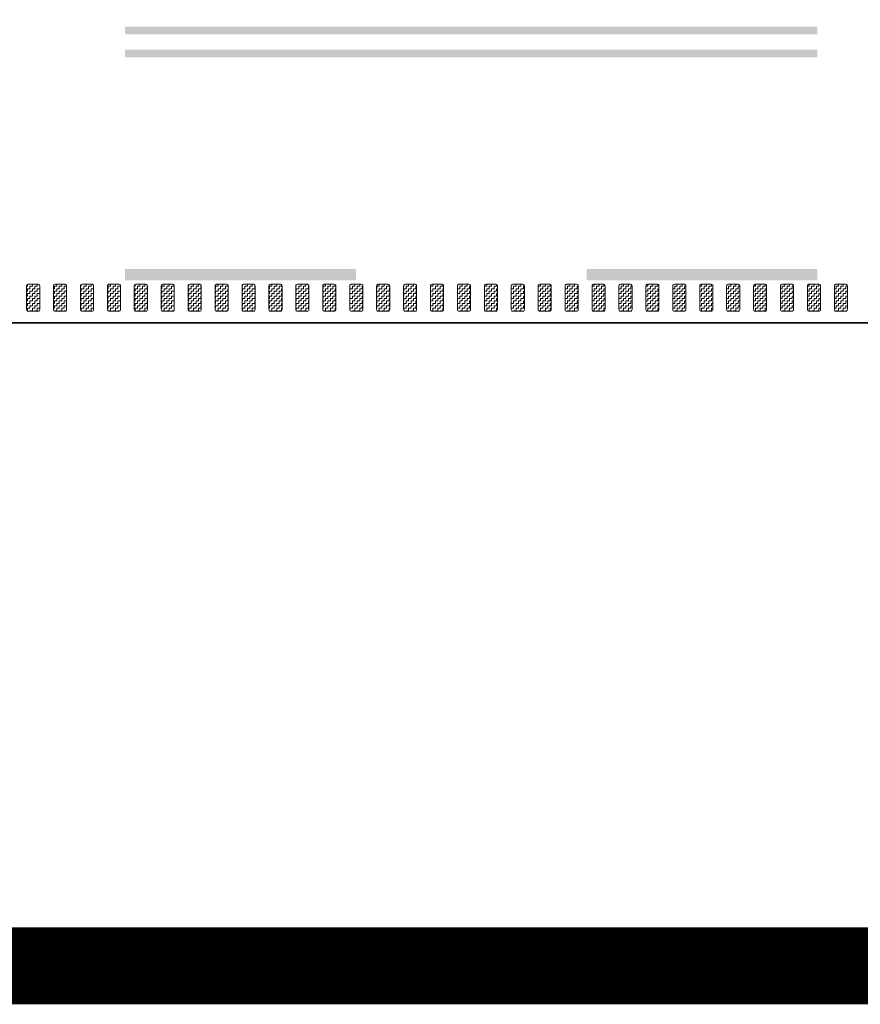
# Model space of a CAD drawing. Header units: metres. Extents: x -699 to 2316, y -1199 to 781.
# Tile 370 of 593: x 794 to 805, y -299 to -286. Entities that reach past the tile are written whole.
import ezdxf

# ---------------------------------------------------------------- set-up
doc = ezdxf.new("R2010")
doc.units = ezdxf.units.M
doc.linetypes.add('VW-3-3_STREEP', pattern=[6, 3, -3])
doc.linetypes.add('VW-9-3_STREEP', pattern=[12, 9, -3])
for name, color, linetype, lineweight in [('N-WA-VW-MARKERING_DYNAMISCH-G', 7, 'Continuous', 35), ('N-WE-VH-KANTVERHARDING-G', 210, 'Continuous', 35), ('N-WE-VW-MARKERING_LANGS_STREEP_33-G', 7, 'VW-3-3_STREEP', 13), ('N-WE-VW-MARKERING_LANGS_STREEP_93-G', 7, 'VW-9-3_STREEP', 13)]:
    doc.layers.add(name, color=color, linetype=linetype, lineweight=lineweight)
doc.layers.add('X-XX-AL-TEKENBLAD_VIEWPORT-G', color=7, linetype='Continuous', lineweight=18, plot=False)
pattern_1 = [(180, (0, 0), (-0.03175, -0.03175), [0.03175, -0.03175]), (270, (-0.03175, 0), (0.03175, -0.03175), [0.03175, -0.03175])]

msp = doc.modelspace()

# ---------------------------------------------------------------- hatches: boundary and pattern name
at = {"layer": 'N-WA-VW-MARKERING_DYNAMISCH-G', "lineweight": 9}
h = msp.add_hatch(dxfattribs=at)
h.set_pattern_fill('ZIGZAG', color=8, scale=0.01, angle=180, style=0)
h.set_pattern_definition(pattern_1)
edge = h.paths.add_edge_path()
edge.add_line((794.5517, -289.3115), (794.6817, -289.3115))
edge.add_arc((794.6817, -289.3315), 0.02, 0, 90, ccw=False)
edge.add_line((794.7017, -289.3315), (794.7017, -289.6415))
edge.add_arc((794.6817, -289.6415), 0.02, 270, 360, ccw=False)
edge.add_line((794.6817, -289.6615), (794.5517, -289.6615))
edge.add_arc((794.5517, -289.6415), 0.02, 180, 270, ccw=False)
edge.add_line((794.5317, -289.6415), (794.5317, -289.3315))
edge.add_arc((794.5517, -289.3315), 0.02, 90, 180, ccw=False)
h = msp.add_hatch(dxfattribs=at)
h.set_pattern_fill('ZIGZAG', color=8, scale=0.01, angle=180, style=0)
h.set_pattern_definition(pattern_1)
edge = h.paths.add_edge_path()
edge.add_line((794.9017, -289.3115), (795.0317, -289.3115))
edge.add_arc((795.0317, -289.3315), 0.02, 0, 90, ccw=False)
edge.add_line((795.0517, -289.3315), (795.0517, -289.6415))
edge.add_arc((795.0317, -289.6415), 0.02, 270, 360, ccw=False)
edge.add_line((795.0317, -289.6615), (794.9017, -289.6615))
edge.add_arc((794.9017, -289.6415), 0.02, 180, 270, ccw=False)
edge.add_line((794.8817, -289.6415), (794.8817, -289.3315))
edge.add_arc((794.9017, -289.3315), 0.02, 90, 180, ccw=False)
h = msp.add_hatch(dxfattribs=at)
h.set_pattern_fill('ZIGZAG', color=8, scale=0.01, angle=180, style=0)
h.set_pattern_definition(pattern_1)
edge = h.paths.add_edge_path()
edge.add_line((795.2517, -289.3115), (795.3817, -289.3115))
edge.add_arc((795.3817, -289.3315), 0.02, 0, 90, ccw=False)
edge.add_line((795.4017, -289.3315), (795.4017, -289.6415))
edge.add_arc((795.3817, -289.6415), 0.02, 270, 360, ccw=False)
edge.add_line((795.3817, -289.6615), (795.2517, -289.6615))
edge.add_arc((795.2517, -289.6415), 0.02, 180, 270, ccw=False)
edge.add_line((795.2317, -289.6415), (795.2317, -289.3315))
edge.add_arc((795.2517, -289.3315), 0.02, 90, 180, ccw=False)
h = msp.add_hatch(dxfattribs=at)
h.set_pattern_fill('ZIGZAG', color=8, scale=0.01, angle=180, style=0)
h.set_pattern_definition(pattern_1)
edge = h.paths.add_edge_path()
edge.add_line((795.6017, -289.3115), (795.7317, -289.3115))
edge.add_arc((795.7317, -289.3315), 0.02, 0, 90, ccw=False)
edge.add_line((795.7517, -289.3315), (795.7517, -289.6415))
edge.add_arc((795.7317, -289.6415), 0.02, 270, 360, ccw=False)
edge.add_line((795.7317, -289.6615), (795.6017, -289.6615))
edge.add_arc((795.6017, -289.6415), 0.02, 180, 270, ccw=False)
edge.add_line((795.5817, -289.6415), (795.5817, -289.3315))
edge.add_arc((795.6017, -289.3315), 0.02, 90, 180, ccw=False)
h = msp.add_hatch(dxfattribs=at)
h.set_pattern_fill('ZIGZAG', color=8, scale=0.01, angle=180, style=0)
h.set_pattern_definition(pattern_1)
edge = h.paths.add_edge_path()
edge.add_line((795.9517, -289.3115), (796.0817, -289.3115))
edge.add_arc((796.0817, -289.3315), 0.02, 0, 90, ccw=False)
edge.add_line((796.1017, -289.3315), (796.1017, -289.6415))
edge.add_arc((796.0817, -289.6415), 0.02, 270, 360, ccw=False)
edge.add_line((796.0817, -289.6615), (795.9517, -289.6615))
edge.add_arc((795.9517, -289.6415), 0.02, 180, 270, ccw=False)
edge.add_line((795.9317, -289.6415), (795.9317, -289.3315))
edge.add_arc((795.9517, -289.3315), 0.02, 90, 180, ccw=False)
h = msp.add_hatch(dxfattribs=at)
h.set_pattern_fill('ZIGZAG', color=8, scale=0.01, angle=180, style=0)
h.set_pattern_definition(pattern_1)
edge = h.paths.add_edge_path()
edge.add_line((796.3017, -289.3115), (796.4317, -289.3115))
edge.add_arc((796.4317, -289.3315), 0.02, 0, 90, ccw=False)
edge.add_line((796.4517, -289.3315), (796.4517, -289.6415))
edge.add_arc((796.4317, -289.6415), 0.02, 270, 360, ccw=False)
edge.add_line((796.4317, -289.6615), (796.3017, -289.6615))
edge.add_arc((796.3017, -289.6415), 0.02, 180, 270, ccw=False)
edge.add_line((796.2817, -289.6415), (796.2817, -289.3315))
edge.add_arc((796.3017, -289.3315), 0.02, 90, 180, ccw=False)
h = msp.add_hatch(dxfattribs=at)
h.set_pattern_fill('ZIGZAG', color=8, scale=0.01, angle=180, style=0)
h.set_pattern_definition(pattern_1)
edge = h.paths.add_edge_path()
edge.add_line((796.6517, -289.3115), (796.7817, -289.3115))
edge.add_arc((796.7817, -289.3315), 0.02, 0, 90, ccw=False)
edge.add_line((796.8017, -289.3315), (796.8017, -289.6415))
edge.add_arc((796.7817, -289.6415), 0.02, 270, 360, ccw=False)
edge.add_line((796.7817, -289.6615), (796.6517, -289.6615))
edge.add_arc((796.6517, -289.6415), 0.02, 180, 270, ccw=False)
edge.add_line((796.6317, -289.6415), (796.6317, -289.3315))
edge.add_arc((796.6517, -289.3315), 0.02, 90, 180, ccw=False)
h = msp.add_hatch(dxfattribs=at)
h.set_pattern_fill('ZIGZAG', color=8, scale=0.01, angle=180, style=0)
h.set_pattern_definition(pattern_1)
edge = h.paths.add_edge_path()
edge.add_line((797.0017, -289.3115), (797.1317, -289.3115))
edge.add_arc((797.1317, -289.3315), 0.02, 0, 90, ccw=False)
edge.add_line((797.1517, -289.3315), (797.1517, -289.6415))
edge.add_arc((797.1317, -289.6415), 0.02, 270, 360, ccw=False)
edge.add_line((797.1317, -289.6615), (797.0017, -289.6615))
edge.add_arc((797.0017, -289.6415), 0.02, 180, 270, ccw=False)
edge.add_line((796.9817, -289.6415), (796.9817, -289.3315))
edge.add_arc((797.0017, -289.3315), 0.02, 90, 180, ccw=False)
h = msp.add_hatch(dxfattribs=at)
h.set_pattern_fill('ZIGZAG', color=8, scale=0.01, angle=180, style=0)
h.set_pattern_definition(pattern_1)
edge = h.paths.add_edge_path()
edge.add_line((797.3517, -289.3115), (797.4817, -289.3115))
edge.add_arc((797.4817, -289.3315), 0.02, 0, 90, ccw=False)
edge.add_line((797.5017, -289.3315), (797.5017, -289.6415))
edge.add_arc((797.4817, -289.6415), 0.02, 270, 360, ccw=False)
edge.add_line((797.4817, -289.6615), (797.3517, -289.6615))
edge.add_arc((797.3517, -289.6415), 0.02, 180, 270, ccw=False)
edge.add_line((797.3317, -289.6415), (797.3317, -289.3315))
edge.add_arc((797.3517, -289.3315), 0.02, 90, 180, ccw=False)
h = msp.add_hatch(dxfattribs=at)
h.set_pattern_fill('ZIGZAG', color=8, scale=0.01, angle=180, style=0)
h.set_pattern_definition(pattern_1)
edge = h.paths.add_edge_path()
edge.add_line((797.7017, -289.3115), (797.8317, -289.3115))
edge.add_arc((797.8317, -289.3315), 0.02, 0, 90, ccw=False)
edge.add_line((797.8517, -289.3315), (797.8517, -289.6415))
edge.add_arc((797.8317, -289.6415), 0.02, 270, 360, ccw=False)
edge.add_line((797.8317, -289.6615), (797.7017, -289.6615))
edge.add_arc((797.7017, -289.6415), 0.02, 180, 270, ccw=False)
edge.add_line((797.6817, -289.6415), (797.6817, -289.3315))
edge.add_arc((797.7017, -289.3315), 0.02, 90, 180, ccw=False)
h = msp.add_hatch(dxfattribs=at)
h.set_pattern_fill('ZIGZAG', color=8, scale=0.01, angle=180, style=0)
h.set_pattern_definition(pattern_1)
edge = h.paths.add_edge_path()
edge.add_line((798.0517, -289.3115), (798.1817, -289.3115))
edge.add_arc((798.1817, -289.3315), 0.02, 0, 90, ccw=False)
edge.add_line((798.2017, -289.3315), (798.2017, -289.6415))
edge.add_arc((798.1817, -289.6415), 0.02, 270, 360, ccw=False)
edge.add_line((798.1817, -289.6615), (798.0517, -289.6615))
edge.add_arc((798.0517, -289.6415), 0.02, 180, 270, ccw=False)
edge.add_line((798.0317, -289.6415), (798.0317, -289.3315))
edge.add_arc((798.0517, -289.3315), 0.02, 90, 180, ccw=False)
h = msp.add_hatch(dxfattribs=at)
h.set_pattern_fill('ZIGZAG', color=8, scale=0.01, angle=180, style=0)
h.set_pattern_definition(pattern_1)
edge = h.paths.add_edge_path()
edge.add_line((798.4017, -289.3115), (798.5317, -289.3115))
edge.add_arc((798.5317, -289.3315), 0.02, 0, 90, ccw=False)
edge.add_line((798.5517, -289.3315), (798.5517, -289.6415))
edge.add_arc((798.5317, -289.6415), 0.02, 270, 360, ccw=False)
edge.add_line((798.5317, -289.6615), (798.4017, -289.6615))
edge.add_arc((798.4017, -289.6415), 0.02, 180, 270, ccw=False)
edge.add_line((798.3817, -289.6415), (798.3817, -289.3315))
edge.add_arc((798.4017, -289.3315), 0.02, 90, 180, ccw=False)
h = msp.add_hatch(dxfattribs=at)
h.set_pattern_fill('ZIGZAG', color=8, scale=0.01, angle=180, style=0)
h.set_pattern_definition(pattern_1)
edge = h.paths.add_edge_path()
edge.add_line((798.7517, -289.3115), (798.8817, -289.3115))
edge.add_arc((798.8817, -289.3315), 0.02, 0, 90, ccw=False)
edge.add_line((798.9017, -289.3315), (798.9017, -289.6415))
edge.add_arc((798.8817, -289.6415), 0.02, 270, 360, ccw=False)
edge.add_line((798.8817, -289.6615), (798.7517, -289.6615))
edge.add_arc((798.7517, -289.6415), 0.02, 180, 270, ccw=False)
edge.add_line((798.7317, -289.6415), (798.7317, -289.3315))
edge.add_arc((798.7517, -289.3315), 0.02, 90, 180, ccw=False)
h = msp.add_hatch(dxfattribs=at)
h.set_pattern_fill('ZIGZAG', color=8, scale=0.01, angle=180, style=0)
h.set_pattern_definition(pattern_1)
edge = h.paths.add_edge_path()
edge.add_line((799.1017, -289.3115), (799.2317, -289.3115))
edge.add_arc((799.2317, -289.3315), 0.02, 0, 90, ccw=False)
edge.add_line((799.2517, -289.3315), (799.2517, -289.6415))
edge.add_arc((799.2317, -289.6415), 0.02, 270, 360, ccw=False)
edge.add_line((799.2317, -289.6615), (799.1017, -289.6615))
edge.add_arc((799.1017, -289.6415), 0.02, 180, 270, ccw=False)
edge.add_line((799.0817, -289.6415), (799.0817, -289.3315))
edge.add_arc((799.1017, -289.3315), 0.02, 90, 180, ccw=False)
h = msp.add_hatch(dxfattribs=at)
h.set_pattern_fill('ZIGZAG', color=8, scale=0.01, angle=180, style=0)
h.set_pattern_definition(pattern_1)
edge = h.paths.add_edge_path()
edge.add_line((799.4517, -289.3115), (799.5817, -289.3115))
edge.add_arc((799.5817, -289.3315), 0.02, 0, 90, ccw=False)
edge.add_line((799.6017, -289.3315), (799.6017, -289.6415))
edge.add_arc((799.5817, -289.6415), 0.02, 270, 360, ccw=False)
edge.add_line((799.5817, -289.6615), (799.4517, -289.6615))
edge.add_arc((799.4517, -289.6415), 0.02, 180, 270, ccw=False)
edge.add_line((799.4317, -289.6415), (799.4317, -289.3315))
edge.add_arc((799.4517, -289.3315), 0.02, 90, 180, ccw=False)
h = msp.add_hatch(dxfattribs=at)
h.set_pattern_fill('ZIGZAG', color=8, scale=0.01, angle=180, style=0)
h.set_pattern_definition(pattern_1)
edge = h.paths.add_edge_path()
edge.add_line((799.8017, -289.3115), (799.9317, -289.3115))
edge.add_arc((799.9317, -289.3315), 0.02, 0, 90, ccw=False)
edge.add_line((799.9517, -289.3315), (799.9517, -289.6415))
edge.add_arc((799.9317, -289.6415), 0.02, 270, 360, ccw=False)
edge.add_line((799.9317, -289.6615), (799.8017, -289.6615))
edge.add_arc((799.8017, -289.6415), 0.02, 180, 270, ccw=False)
edge.add_line((799.7817, -289.6415), (799.7817, -289.3315))
edge.add_arc((799.8017, -289.3315), 0.02, 90, 180, ccw=False)
h = msp.add_hatch(dxfattribs=at)
h.set_pattern_fill('ZIGZAG', color=8, scale=0.01, angle=180, style=0)
h.set_pattern_definition(pattern_1)
edge = h.paths.add_edge_path()
edge.add_line((800.1517, -289.3115), (800.2817, -289.3115))
edge.add_arc((800.2817, -289.3315), 0.02, 0, 90, ccw=False)
edge.add_line((800.3017, -289.3315), (800.3017, -289.6415))
edge.add_arc((800.2817, -289.6415), 0.02, 270, 360, ccw=False)
edge.add_line((800.2817, -289.6615), (800.1517, -289.6615))
edge.add_arc((800.1517, -289.6415), 0.02, 180, 270, ccw=False)
edge.add_line((800.1317, -289.6415), (800.1317, -289.3315))
edge.add_arc((800.1517, -289.3315), 0.02, 90, 180, ccw=False)
h = msp.add_hatch(dxfattribs=at)
h.set_pattern_fill('ZIGZAG', color=8, scale=0.01, angle=180, style=0)
h.set_pattern_definition(pattern_1)
edge = h.paths.add_edge_path()
edge.add_line((800.5017, -289.3115), (800.6317, -289.3115))
edge.add_arc((800.6317, -289.3315), 0.02, 0, 90, ccw=False)
edge.add_line((800.6517, -289.3315), (800.6517, -289.6415))
edge.add_arc((800.6317, -289.6415), 0.02, 270, 360, ccw=False)
edge.add_line((800.6317, -289.6615), (800.5017, -289.6615))
edge.add_arc((800.5017, -289.6415), 0.02, 180, 270, ccw=False)
edge.add_line((800.4817, -289.6415), (800.4817, -289.3315))
edge.add_arc((800.5017, -289.3315), 0.02, 90, 180, ccw=False)
h = msp.add_hatch(dxfattribs=at)
h.set_pattern_fill('ZIGZAG', color=8, scale=0.01, angle=180, style=0)
h.set_pattern_definition(pattern_1)
edge = h.paths.add_edge_path()
edge.add_line((800.8517, -289.3115), (800.9817, -289.3115))
edge.add_arc((800.9817, -289.3315), 0.02, 0, 90, ccw=False)
edge.add_line((801.0017, -289.3315), (801.0017, -289.6415))
edge.add_arc((800.9817, -289.6415), 0.02, 270, 360, ccw=False)
edge.add_line((800.9817, -289.6615), (800.8517, -289.6615))
edge.add_arc((800.8517, -289.6415), 0.02, 180, 270, ccw=False)
edge.add_line((800.8317, -289.6415), (800.8317, -289.3315))
edge.add_arc((800.8517, -289.3315), 0.02, 90, 180, ccw=False)
h = msp.add_hatch(dxfattribs=at)
h.set_pattern_fill('ZIGZAG', color=8, scale=0.01, angle=180, style=0)
h.set_pattern_definition(pattern_1)
edge = h.paths.add_edge_path()
edge.add_line((801.2017, -289.3115), (801.3317, -289.3115))
edge.add_arc((801.3317, -289.3315), 0.02, 0, 90, ccw=False)
edge.add_line((801.3517, -289.3315), (801.3517, -289.6415))
edge.add_arc((801.3317, -289.6415), 0.02, 270, 360, ccw=False)
edge.add_line((801.3317, -289.6615), (801.2017, -289.6615))
edge.add_arc((801.2017, -289.6415), 0.02, 180, 270, ccw=False)
edge.add_line((801.1817, -289.6415), (801.1817, -289.3315))
edge.add_arc((801.2017, -289.3315), 0.02, 90, 180, ccw=False)
h = msp.add_hatch(dxfattribs=at)
h.set_pattern_fill('ZIGZAG', color=8, scale=0.01, angle=180, style=0)
h.set_pattern_definition(pattern_1)
edge = h.paths.add_edge_path()
edge.add_line((801.5517, -289.3115), (801.6817, -289.3115))
edge.add_arc((801.6817, -289.3315), 0.02, 0, 90, ccw=False)
edge.add_line((801.7017, -289.3315), (801.7017, -289.6415))
edge.add_arc((801.6817, -289.6415), 0.02, 270, 360, ccw=False)
edge.add_line((801.6817, -289.6615), (801.5517, -289.6615))
edge.add_arc((801.5517, -289.6415), 0.02, 180, 270, ccw=False)
edge.add_line((801.5317, -289.6415), (801.5317, -289.3315))
edge.add_arc((801.5517, -289.3315), 0.02, 90, 180, ccw=False)
h = msp.add_hatch(dxfattribs=at)
h.set_pattern_fill('ZIGZAG', color=8, scale=0.01, angle=180, style=0)
h.set_pattern_definition(pattern_1)
edge = h.paths.add_edge_path()
edge.add_line((801.9017, -289.3115), (802.0317, -289.3115))
edge.add_arc((802.0317, -289.3315), 0.02, 0, 90, ccw=False)
edge.add_line((802.0517, -289.3315), (802.0517, -289.6415))
edge.add_arc((802.0317, -289.6415), 0.02, 270, 360, ccw=False)
edge.add_line((802.0317, -289.6615), (801.9017, -289.6615))
edge.add_arc((801.9017, -289.6415), 0.02, 180, 270, ccw=False)
edge.add_line((801.8817, -289.6415), (801.8817, -289.3315))
edge.add_arc((801.9017, -289.3315), 0.02, 90, 180, ccw=False)
h = msp.add_hatch(dxfattribs=at)
h.set_pattern_fill('ZIGZAG', color=8, scale=0.01, angle=180, style=0)
h.set_pattern_definition(pattern_1)
edge = h.paths.add_edge_path()
edge.add_line((802.2517, -289.3115), (802.3817, -289.3115))
edge.add_arc((802.3817, -289.3315), 0.02, 0, 90, ccw=False)
edge.add_line((802.4017, -289.3315), (802.4017, -289.6415))
edge.add_arc((802.3817, -289.6415), 0.02, 270, 360, ccw=False)
edge.add_line((802.3817, -289.6615), (802.2517, -289.6615))
edge.add_arc((802.2517, -289.6415), 0.02, 180, 270, ccw=False)
edge.add_line((802.2317, -289.6415), (802.2317, -289.3315))
edge.add_arc((802.2517, -289.3315), 0.02, 90, 180, ccw=False)
h = msp.add_hatch(dxfattribs=at)
h.set_pattern_fill('ZIGZAG', color=8, scale=0.01, angle=180, style=0)
h.set_pattern_definition(pattern_1)
edge = h.paths.add_edge_path()
edge.add_line((802.6017, -289.3115), (802.7317, -289.3115))
edge.add_arc((802.7317, -289.3315), 0.02, 0, 90, ccw=False)
edge.add_line((802.7517, -289.3315), (802.7517, -289.6415))
edge.add_arc((802.7317, -289.6415), 0.02, 270, 360, ccw=False)
edge.add_line((802.7317, -289.6615), (802.6017, -289.6615))
edge.add_arc((802.6017, -289.6415), 0.02, 180, 270, ccw=False)
edge.add_line((802.5817, -289.6415), (802.5817, -289.3315))
edge.add_arc((802.6017, -289.3315), 0.02, 90, 180, ccw=False)
h = msp.add_hatch(dxfattribs=at)
h.set_pattern_fill('ZIGZAG', color=8, scale=0.01, angle=180, style=0)
h.set_pattern_definition(pattern_1)
edge = h.paths.add_edge_path()
edge.add_line((802.9517, -289.3115), (803.0817, -289.3115))
edge.add_arc((803.0817, -289.3315), 0.02, 0, 90, ccw=False)
edge.add_line((803.1017, -289.3315), (803.1017, -289.6415))
edge.add_arc((803.0817, -289.6415), 0.02, 270, 360, ccw=False)
edge.add_line((803.0817, -289.6615), (802.9517, -289.6615))
edge.add_arc((802.9517, -289.6415), 0.02, 180, 270, ccw=False)
edge.add_line((802.9317, -289.6415), (802.9317, -289.3315))
edge.add_arc((802.9517, -289.3315), 0.02, 90, 180, ccw=False)
h = msp.add_hatch(dxfattribs=at)
h.set_pattern_fill('ZIGZAG', color=8, scale=0.01, angle=180, style=0)
h.set_pattern_definition(pattern_1)
edge = h.paths.add_edge_path()
edge.add_line((803.3017, -289.3115), (803.4317, -289.3115))
edge.add_arc((803.4317, -289.3315), 0.02, 0, 90, ccw=False)
edge.add_line((803.4517, -289.3315), (803.4517, -289.6415))
edge.add_arc((803.4317, -289.6415), 0.02, 270, 360, ccw=False)
edge.add_line((803.4317, -289.6615), (803.3017, -289.6615))
edge.add_arc((803.3017, -289.6415), 0.02, 180, 270, ccw=False)
edge.add_line((803.2817, -289.6415), (803.2817, -289.3315))
edge.add_arc((803.3017, -289.3315), 0.02, 90, 180, ccw=False)
h = msp.add_hatch(dxfattribs=at)
h.set_pattern_fill('ZIGZAG', color=8, scale=0.01, angle=180, style=0)
h.set_pattern_definition(pattern_1)
edge = h.paths.add_edge_path()
edge.add_line((803.6517, -289.3115), (803.7817, -289.3115))
edge.add_arc((803.7817, -289.3315), 0.02, 0, 90, ccw=False)
edge.add_line((803.8017, -289.3315), (803.8017, -289.6415))
edge.add_arc((803.7817, -289.6415), 0.02, 270, 360, ccw=False)
edge.add_line((803.7817, -289.6615), (803.6517, -289.6615))
edge.add_arc((803.6517, -289.6415), 0.02, 180, 270, ccw=False)
edge.add_line((803.6317, -289.6415), (803.6317, -289.3315))
edge.add_arc((803.6517, -289.3315), 0.02, 90, 180, ccw=False)
h = msp.add_hatch(dxfattribs=at)
h.set_pattern_fill('ZIGZAG', color=8, scale=0.01, angle=180, style=0)
h.set_pattern_definition(pattern_1)
edge = h.paths.add_edge_path()
edge.add_line((804.0017, -289.3115), (804.1317, -289.3115))
edge.add_arc((804.1317, -289.3315), 0.02, 0, 90, ccw=False)
edge.add_line((804.1517, -289.3315), (804.1517, -289.6415))
edge.add_arc((804.1317, -289.6415), 0.02, 270, 360, ccw=False)
edge.add_line((804.1317, -289.6615), (804.0017, -289.6615))
edge.add_arc((804.0017, -289.6415), 0.02, 180, 270, ccw=False)
edge.add_line((803.9817, -289.6415), (803.9817, -289.3315))
edge.add_arc((804.0017, -289.3315), 0.02, 90, 180, ccw=False)
h = msp.add_hatch(dxfattribs=at)
h.set_pattern_fill('ZIGZAG', color=8, scale=0.01, angle=180, style=0)
h.set_pattern_definition(pattern_1)
edge = h.paths.add_edge_path()
edge.add_line((804.3517, -289.3115), (804.4817, -289.3115))
edge.add_arc((804.4817, -289.3315), 0.02, 0, 90, ccw=False)
edge.add_line((804.5017, -289.3315), (804.5017, -289.6415))
edge.add_arc((804.4817, -289.6415), 0.02, 270, 360, ccw=False)
edge.add_line((804.4817, -289.6615), (804.3517, -289.6615))
edge.add_arc((804.3517, -289.6415), 0.02, 180, 270, ccw=False)
edge.add_line((804.3317, -289.6415), (804.3317, -289.3315))
edge.add_arc((804.3517, -289.3315), 0.02, 90, 180, ccw=False)
h = msp.add_hatch(dxfattribs=at)
h.set_pattern_fill('ZIGZAG', color=8, scale=0.01, angle=180, style=0)
h.set_pattern_definition(pattern_1)
edge = h.paths.add_edge_path()
edge.add_line((804.7017, -289.3115), (804.8317, -289.3115))
edge.add_arc((804.8317, -289.3315), 0.02, 0, 90, ccw=False)
edge.add_line((804.8517, -289.3315), (804.8517, -289.6415))
edge.add_arc((804.8317, -289.6415), 0.02, 270, 360, ccw=False)
edge.add_line((804.8317, -289.6615), (804.7017, -289.6615))
edge.add_arc((804.7017, -289.6415), 0.02, 180, 270, ccw=False)
edge.add_line((804.6817, -289.6415), (804.6817, -289.3315))
edge.add_arc((804.7017, -289.3315), 0.02, 90, 180, ccw=False)
h = msp.add_hatch(dxfattribs=at)
h.set_pattern_fill('ZIGZAG', color=8, scale=0.01, angle=180, style=0)
h.set_pattern_definition(pattern_1)
edge = h.paths.add_edge_path()
edge.add_line((805.0517, -289.3115), (805.1817, -289.3115))
edge.add_arc((805.1817, -289.3315), 0.02, 0, 90, ccw=False)
edge.add_line((805.2017, -289.3315), (805.2017, -289.6415))
edge.add_arc((805.1817, -289.6415), 0.02, 270, 360, ccw=False)
edge.add_line((805.1817, -289.6615), (805.0517, -289.6615))
edge.add_arc((805.0517, -289.6415), 0.02, 180, 270, ccw=False)
edge.add_line((805.0317, -289.6415), (805.0317, -289.3315))
edge.add_arc((805.0517, -289.3315), 0.02, 90, 180, ccw=False)

# ---------------------------------------------------------------- linework, layer by layer
at = {"layer": 'N-WA-VW-MARKERING_DYNAMISCH-G', "color": 8, "lineweight": 9}
for points in [[(794.5517, -289.3115), (794.6817, -289.3115, -0.4142136), (794.7017, -289.3315), (794.7017, -289.6415, -0.4142136), (794.6817, -289.6615), (794.5517, -289.6615, -0.4142136), (794.5317, -289.6415), (794.5317, -289.3315, -0.4142136)], [(794.9017, -289.3115), (795.0317, -289.3115, -0.4142136), (795.0517, -289.3315), (795.0517, -289.6415, -0.4142136), (795.0317, -289.6615), (794.9017, -289.6615, -0.4142136), (794.8817, -289.6415), (794.8817, -289.3315, -0.4142136)], [(795.2517, -289.3115), (795.3817, -289.3115, -0.4142136), (795.4017, -289.3315), (795.4017, -289.6415, -0.4142136), (795.3817, -289.6615), (795.2517, -289.6615, -0.4142136), (795.2317, -289.6415), (795.2317, -289.3315, -0.4142136)], [(795.6017, -289.3115), (795.7317, -289.3115, -0.4142136), (795.7517, -289.3315), (795.7517, -289.6415, -0.4142136), (795.7317, -289.6615), (795.6017, -289.6615, -0.4142136), (795.5817, -289.6415), (795.5817, -289.3315, -0.4142136)], [(795.9517, -289.3115), (796.0817, -289.3115, -0.4142136), (796.1017, -289.3315), (796.1017, -289.6415, -0.4142136), (796.0817, -289.6615), (795.9517, -289.6615, -0.4142136), (795.9317, -289.6415), (795.9317, -289.3315, -0.4142136)], [(796.3017, -289.3115), (796.4317, -289.3115, -0.4142136), (796.4517, -289.3315), (796.4517, -289.6415, -0.4142136), (796.4317, -289.6615), (796.3017, -289.6615, -0.4142136), (796.2817, -289.6415), (796.2817, -289.3315, -0.4142136)], [(796.6517, -289.3115), (796.7817, -289.3115, -0.4142136), (796.8017, -289.3315), (796.8017, -289.6415, -0.4142136), (796.7817, -289.6615), (796.6517, -289.6615, -0.4142136), (796.6317, -289.6415), (796.6317, -289.3315, -0.4142136)], [(797.0017, -289.3115), (797.1317, -289.3115, -0.4142136), (797.1517, -289.3315), (797.1517, -289.6415, -0.4142136), (797.1317, -289.6615), (797.0017, -289.6615, -0.4142136), (796.9817, -289.6415), (796.9817, -289.3315, -0.4142136)], [(797.3517, -289.3115), (797.4817, -289.3115, -0.4142136), (797.5017, -289.3315), (797.5017, -289.6415, -0.4142136), (797.4817, -289.6615), (797.3517, -289.6615, -0.4142136), (797.3317, -289.6415), (797.3317, -289.3315, -0.4142136)], [(797.7017, -289.3115), (797.8317, -289.3115, -0.4142136), (797.8517, -289.3315), (797.8517, -289.6415, -0.4142136), (797.8317, -289.6615), (797.7017, -289.6615, -0.4142136), (797.6817, -289.6415), (797.6817, -289.3315, -0.4142136)], [(798.0517, -289.3115), (798.1817, -289.3115, -0.4142136), (798.2017, -289.3315), (798.2017, -289.6415, -0.4142136), (798.1817, -289.6615), (798.0517, -289.6615, -0.4142136), (798.0317, -289.6415), (798.0317, -289.3315, -0.4142136)], [(798.4017, -289.3115), (798.5317, -289.3115, -0.4142136), (798.5517, -289.3315), (798.5517, -289.6415, -0.4142136), (798.5317, -289.6615), (798.4017, -289.6615, -0.4142136), (798.3817, -289.6415), (798.3817, -289.3315, -0.4142136)], [(798.7517, -289.3115), (798.8817, -289.3115, -0.4142136), (798.9017, -289.3315), (798.9017, -289.6415, -0.4142136), (798.8817, -289.6615), (798.7517, -289.6615, -0.4142136), (798.7317, -289.6415), (798.7317, -289.3315, -0.4142136)], [(799.1017, -289.3115), (799.2317, -289.3115, -0.4142136), (799.2517, -289.3315), (799.2517, -289.6415, -0.4142136), (799.2317, -289.6615), (799.1017, -289.6615, -0.4142136), (799.0817, -289.6415), (799.0817, -289.3315, -0.4142136)], [(799.4517, -289.3115), (799.5817, -289.3115, -0.4142136), (799.6017, -289.3315), (799.6017, -289.6415, -0.4142136), (799.5817, -289.6615), (799.4517, -289.6615, -0.4142136), (799.4317, -289.6415), (799.4317, -289.3315, -0.4142136)], [(799.8017, -289.3115), (799.9317, -289.3115, -0.4142136), (799.9517, -289.3315), (799.9517, -289.6415, -0.4142136), (799.9317, -289.6615), (799.8017, -289.6615, -0.4142136), (799.7817, -289.6415), (799.7817, -289.3315, -0.4142136)], [(800.1517, -289.3115), (800.2817, -289.3115, -0.4142136), (800.3017, -289.3315), (800.3017, -289.6415, -0.4142136), (800.2817, -289.6615), (800.1517, -289.6615, -0.4142136), (800.1317, -289.6415), (800.1317, -289.3315, -0.4142136)], [(800.5017, -289.3115), (800.6317, -289.3115, -0.4142136), (800.6517, -289.3315), (800.6517, -289.6415, -0.4142136), (800.6317, -289.6615), (800.5017, -289.6615, -0.4142136), (800.4817, -289.6415), (800.4817, -289.3315, -0.4142136)], [(800.8517, -289.3115), (800.9817, -289.3115, -0.4142136), (801.0017, -289.3315), (801.0017, -289.6415, -0.4142136), (800.9817, -289.6615), (800.8517, -289.6615, -0.4142136), (800.8317, -289.6415), (800.8317, -289.3315, -0.4142136)], [(801.2017, -289.3115), (801.3317, -289.3115, -0.4142136), (801.3517, -289.3315), (801.3517, -289.6415, -0.4142136), (801.3317, -289.6615), (801.2017, -289.6615, -0.4142136), (801.1817, -289.6415), (801.1817, -289.3315, -0.4142136)], [(801.5517, -289.3115), (801.6817, -289.3115, -0.4142136), (801.7017, -289.3315), (801.7017, -289.6415, -0.4142136), (801.6817, -289.6615), (801.5517, -289.6615, -0.4142136), (801.5317, -289.6415), (801.5317, -289.3315, -0.4142136)], [(801.9017, -289.3115), (802.0317, -289.3115, -0.4142136), (802.0517, -289.3315), (802.0517, -289.6415, -0.4142136), (802.0317, -289.6615), (801.9017, -289.6615, -0.4142136), (801.8817, -289.6415), (801.8817, -289.3315, -0.4142136)], [(802.2517, -289.3115), (802.3817, -289.3115, -0.4142136), (802.4017, -289.3315), (802.4017, -289.6415, -0.4142136), (802.3817, -289.6615), (802.2517, -289.6615, -0.4142136), (802.2317, -289.6415), (802.2317, -289.3315, -0.4142136)], [(802.6017, -289.3115), (802.7317, -289.3115, -0.4142136), (802.7517, -289.3315), (802.7517, -289.6415, -0.4142136), (802.7317, -289.6615), (802.6017, -289.6615, -0.4142136), (802.5817, -289.6415), (802.5817, -289.3315, -0.4142136)], [(802.9517, -289.3115), (803.0817, -289.3115, -0.4142136), (803.1017, -289.3315), (803.1017, -289.6415, -0.4142136), (803.0817, -289.6615), (802.9517, -289.6615, -0.4142136), (802.9317, -289.6415), (802.9317, -289.3315, -0.4142136)], [(803.3017, -289.3115), (803.4317, -289.3115, -0.4142136), (803.4517, -289.3315), (803.4517, -289.6415, -0.4142136), (803.4317, -289.6615), (803.3017, -289.6615, -0.4142136), (803.2817, -289.6415), (803.2817, -289.3315, -0.4142136)], [(803.6517, -289.3115), (803.7817, -289.3115, -0.4142136), (803.8017, -289.3315), (803.8017, -289.6415, -0.4142136), (803.7817, -289.6615), (803.6517, -289.6615, -0.4142136), (803.6317, -289.6415), (803.6317, -289.3315, -0.4142136)], [(804.0017, -289.3115), (804.1317, -289.3115, -0.4142136), (804.1517, -289.3315), (804.1517, -289.6415, -0.4142136), (804.1317, -289.6615), (804.0017, -289.6615, -0.4142136), (803.9817, -289.6415), (803.9817, -289.3315, -0.4142136)], [(804.3517, -289.3115), (804.4817, -289.3115, -0.4142136), (804.5017, -289.3315), (804.5017, -289.6415, -0.4142136), (804.4817, -289.6615), (804.3517, -289.6615, -0.4142136), (804.3317, -289.6415), (804.3317, -289.3315, -0.4142136)], [(804.7017, -289.3115), (804.8317, -289.3115, -0.4142136), (804.8517, -289.3315), (804.8517, -289.6415, -0.4142136), (804.8317, -289.6615), (804.7017, -289.6615, -0.4142136), (804.6817, -289.6415), (804.6817, -289.3315, -0.4142136)], [(805.0517, -289.3115), (805.1817, -289.3115, -0.4142136), (805.2017, -289.3315), (805.2017, -289.6415, -0.4142136), (805.1817, -289.6615), (805.0517, -289.6615, -0.4142136), (805.0317, -289.6415), (805.0317, -289.3315, -0.4142136)]]:
    msp.add_lwpolyline(points, format="xyb", close=True, dxfattribs=at)
at = {"layer": 'N-WE-VH-KANTVERHARDING-G'}
msp.add_line((758.069, -289.8115), (853.2321, -289.8115), dxfattribs=at)
at = {"layer": 'N-WE-VW-MARKERING_LANGS_STREEP_33-G', "color": 253, "linetype": 'Continuous'}
for points in [[(795.8116, -289.2615), (798.8116, -289.2615), (795.8116, -289.1115), (798.8116, -289.1115)], [(801.8116, -289.2615), (804.8116, -289.2615), (801.8116, -289.1115), (804.8116, -289.1115)]]:
    msp.add_solid(points, dxfattribs=at)
at = {"layer": 'N-WE-VW-MARKERING_LANGS_STREEP_93-G', "color": 253, "linetype": 'Continuous'}
for points in [[(795.8116, -285.9615), (804.8116, -285.9615), (795.8116, -286.0615), (804.8116, -286.0615)], [(795.8116, -286.3615), (804.8116, -286.3615), (795.8116, -286.2615), (804.8116, -286.2615)]]:
    msp.add_solid(points, dxfattribs=at)
at = {"layer": 'X-XX-AL-TEKENBLAD_VIEWPORT-G', "color": 3, "const_width": 1}
msp.add_lwpolyline([(749.0799, -298.1762), (1099.9642, -298.1762), (1099.9642, -17.5014), (749.0799, -17.5014)], close=True, dxfattribs=at)

doc.saveas('drawing.dxf')
